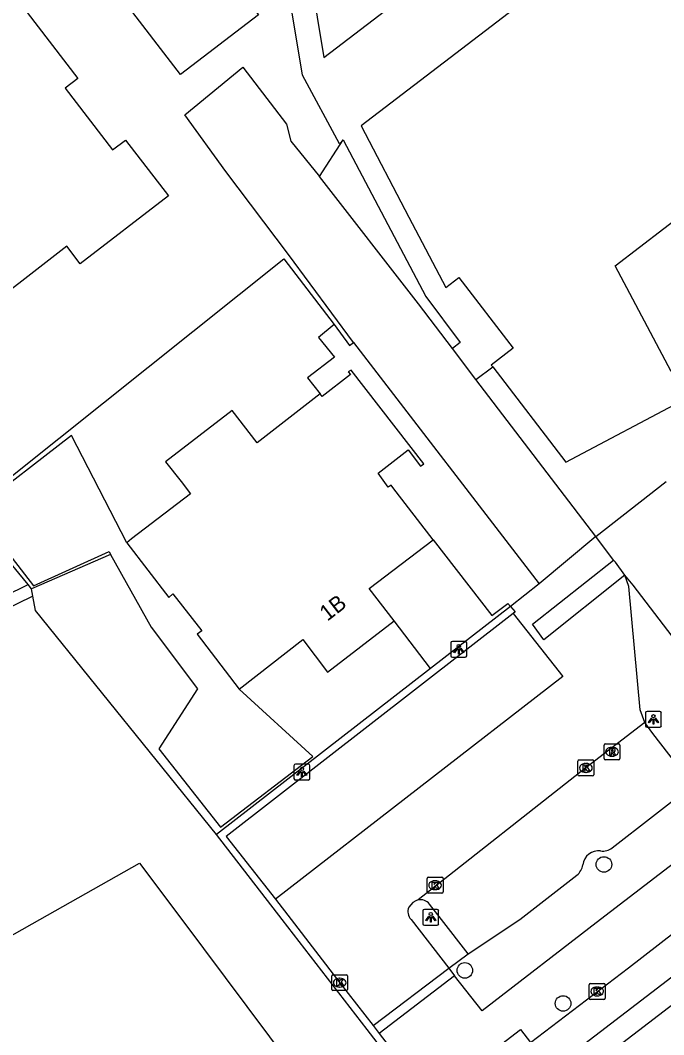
# Model space of a CAD drawing. Extents: x 159353 to 160616, y 385893 to 387321.
# Drawn here: x 159867.4 to 159907.9, y 386492.8 to 386556.7 of the extents above; entities that cross this region are included whole.
import ezdxf

# ---------------------------------------------------------------- set-up
doc = ezdxf.new("R2010")
doc.units = 0
for name, color, linetype in [('IMGEO_Boom', 7, 'Continuous'), ('IMGEO_Grasland_overig', 7, 'Continuous'), ('IMGEO_Groenvoorziening', 7, 'Continuous'), ('IMGEO_Haag', 7, 'Continuous'), ('IMGEO_Hek', 7, 'Continuous'), ('IMGEO_Kolk', 7, 'Continuous'), ('IMGEO_Lichtpunt', 7, 'Continuous'), ('IMGEO_Pand', 7, 'Continuous'), ('IMGEO_Pand_nummerreeks', 7, 'Continuous'), ('IMGEO_Parkeervlak_open', 7, 'Continuous'), ('IMGEO_Rijbaan_lokaal_gesloten', 7, 'Continuous'), ('IMGEO_Rijbaan_lokaal_open', 7, 'Continuous'), ('IMGEO_Rioolput', 7, 'Continuous'), ('IMGEO_Verkeerseiland_open', 7, 'Continuous'), ('IMGEO_Voetpad_open', 7, 'Continuous')]:
    doc.layers.add(name, color=color, linetype=linetype)

msp = doc.modelspace()

# ---------------------------------------------------------------- linework, layer by layer
at = {"layer": 'IMGEO_Boom'}
for centre in [(159904.18, 386503.477), (159895.425, 386496.802), (159901.611, 386494.72)]:
    msp.add_circle(centre, 0.489, dxfattribs=at)
at = {"layer": 'IMGEO_Grasland_overig'}
for points in [[(159867.933, 386521.114), (159864.115, 386525.732), (159884.034, 386541.623), (159887.193, 386537.49)], [(159873.124, 386523.013), (159868.151, 386520.851)], [(159879.794, 386505.355), (159868.4, 386519.478), (159868.235, 386520.386)], [(159893.264, 386515.822), (159890.967, 386518.828)], [(159893.264, 386515.822), (159879.794, 386505.355)]]:
    msp.add_lwpolyline(points, dxfattribs=at)
at = {"layer": 'IMGEO_Groenvoorziening'}
for points in [[(159886.265, 386546.821), (159887.755, 386549.136)], [(159898.289, 386519.73), (159893.264, 386515.822)], [(159891.379, 386490.351), (159889.268, 386493.075), (159883.925, 386500), (159879.794, 386505.355)], [(159855.59, 386492.616), (159868.661, 386500), (159874.951, 386503.553), (159877.609, 386500), (159887.228, 386487.143)]]:
    msp.add_lwpolyline(points, dxfattribs=at)
at = {"layer": 'IMGEO_Haag'}
for points in [[(159868.235, 386520.386), (159853.08, 386512.967), (159832.901, 386551.867), (159848.013, 386563.682), (159870.125, 386580.456), (159892.764, 386598.468), (159906.593, 386580.097), (159911.532, 386572.899), (159913.328, 386568.723)], [(159849.751, 386521.402), (159853.233, 386513.876), (159867.933, 386521.114)], [(159868.151, 386520.851), (159867.933, 386521.114)], [(159868.235, 386520.386), (159868.151, 386520.851)]]:
    msp.add_lwpolyline(points, dxfattribs=at)
at = {"layer": 'IMGEO_Hek'}
for points in [[(159867.933, 386521.114), (159864.115, 386525.732), (159884.034, 386541.623), (159887.193, 386537.49)], [(159873.124, 386523.013), (159868.151, 386520.851)], [(159868.151, 386520.851), (159867.933, 386521.114)], [(159893.264, 386515.822), (159890.967, 386518.828)], [(159889.268, 386493.075), (159883.925, 386500), (159879.794, 386505.355)]]:
    msp.add_lwpolyline(points, dxfattribs=at)
at = {"layer": 'IMGEO_Kolk'}
for p, q in [((159902.543, 386509.132), (159902.543, 386509.984)), ((159902.618, 386510.058), (159903.47, 386510.058)), ((159903.544, 386509.984), (159903.544, 386509.132)), ((159903.031, 386509.838), (159903.056, 386509.838)), ((159903.47, 386509.058), (159902.618, 386509.058)), ((159903.054, 386509.278), (159903.029, 386509.278)), ((159893.051, 386501.743), (159893.051, 386502.595)), ((159893.126, 386502.669), (159893.978, 386502.669)), ((159893.539, 386502.449), (159893.564, 386502.449)), ((159894.052, 386502.595), (159894.052, 386501.743)), ((159893.978, 386501.669), (159893.126, 386501.669)), ((159893.562, 386501.889), (159893.537, 386501.889)), ((159887.046, 386495.601), (159887.046, 386496.453)), ((159887.121, 386496.527), (159887.973, 386496.527)), ((159887.534, 386496.307), (159887.559, 386496.307)), ((159888.047, 386496.453), (159888.047, 386495.601)), ((159903.255, 386495.05), (159903.255, 386495.902)), ((159903.33, 386495.976), (159904.182, 386495.976)), ((159904.256, 386495.902), (159904.256, 386495.05)), ((159887.973, 386495.527), (159887.121, 386495.527)), ((159887.557, 386495.747), (159887.532, 386495.747)), ((159903.743, 386495.756), (159903.768, 386495.756)), ((159904.182, 386494.976), (159903.33, 386494.976)), ((159903.766, 386495.196), (159903.741, 386495.196))]:
    msp.add_line(p, q, dxfattribs=at)
for points in [[(159902.543, 386509.132), (159902.543, 386509.984)], [(159902.618, 386510.058), (159903.47, 386510.058)], [(159903.544, 386509.984), (159903.544, 386509.132)], [(159902.864, 386509.758), (159902.987, 386509.758), (159902.987, 386509.607), (159903.117, 386509.758), (159903.281, 386509.758), (159903.135, 386509.607), (159903.288, 386509.358), (159903.136, 386509.358), (159903.051, 386509.522), (159902.987, 386509.455), (159902.987, 386509.358), (159902.864, 386509.358), (159902.864, 386509.758)], [(159903.47, 386509.058), (159902.618, 386509.058)], [(159893.051, 386501.743), (159893.051, 386502.595)], [(159893.126, 386502.669), (159893.978, 386502.669)], [(159893.372, 386502.369), (159893.495, 386502.369), (159893.495, 386502.218), (159893.625, 386502.369), (159893.789, 386502.369), (159893.643, 386502.218), (159893.796, 386501.969), (159893.644, 386501.969), (159893.559, 386502.133), (159893.495, 386502.066), (159893.495, 386501.969), (159893.372, 386501.969), (159893.372, 386502.369)], [(159894.052, 386502.595), (159894.052, 386501.743)], [(159893.978, 386501.669), (159893.126, 386501.669)], [(159887.046, 386495.601), (159887.046, 386496.453)], [(159887.121, 386496.527), (159887.973, 386496.527)], [(159887.367, 386496.227), (159887.49, 386496.227), (159887.49, 386496.076), (159887.62, 386496.227), (159887.784, 386496.227), (159887.638, 386496.076), (159887.791, 386495.827), (159887.639, 386495.827), (159887.554, 386495.991), (159887.49, 386495.924), (159887.49, 386495.827), (159887.367, 386495.827), (159887.367, 386496.227)], [(159888.047, 386496.453), (159888.047, 386495.601)], [(159903.255, 386495.05), (159903.255, 386495.902)], [(159903.33, 386495.976), (159904.182, 386495.976)], [(159904.256, 386495.902), (159904.256, 386495.05)], [(159887.973, 386495.527), (159887.121, 386495.527)], [(159903.576, 386495.676), (159903.699, 386495.676), (159903.699, 386495.525), (159903.829, 386495.676), (159903.993, 386495.676), (159903.847, 386495.525), (159904, 386495.276), (159903.848, 386495.276), (159903.763, 386495.44), (159903.699, 386495.373), (159903.699, 386495.276), (159903.576, 386495.276), (159903.576, 386495.676)], [(159904.182, 386494.976), (159903.33, 386494.976)]]:
    msp.add_lwpolyline(points, dxfattribs=at)
for centre, start, end in [((159902.62, 386509.982), 91.55205, 178.44795), ((159902.62, 386509.982), 91.55205, 178.44795), ((159903.468, 386509.982), 1.55205, 88.44795), ((159903.468, 386509.982), 1.55205, 88.44795), ((159902.62, 386509.134), 181.55205, 268.44795), ((159902.62, 386509.134), 181.55205, 268.44795), ((159903.468, 386509.134), 271.55205, 358.44795), ((159903.468, 386509.134), 271.55205, 358.44795), ((159893.128, 386502.593), 91.55205, 178.44795), ((159893.128, 386502.593), 91.55205, 178.44795), ((159893.976, 386502.593), 1.55205, 88.44795), ((159893.976, 386502.593), 1.55205, 88.44795), ((159893.128, 386501.745), 181.55205, 268.44795), ((159893.128, 386501.745), 181.55205, 268.44795), ((159893.976, 386501.745), 271.55205, 358.44795), ((159893.976, 386501.745), 271.55205, 358.44795), ((159887.123, 386496.451), 91.55205, 178.44795), ((159887.123, 386496.451), 91.55205, 178.44795), ((159887.971, 386496.451), 1.55205, 88.44795), ((159887.971, 386496.451), 1.55205, 88.44795), ((159903.332, 386495.9), 91.55205, 178.44795), ((159903.332, 386495.9), 91.55205, 178.44795), ((159904.18, 386495.9), 1.55205, 88.44795), ((159904.18, 386495.9), 1.55205, 88.44795), ((159887.123, 386495.603), 181.55205, 268.44795), ((159887.123, 386495.603), 181.55205, 268.44795), ((159887.971, 386495.603), 271.55205, 358.44795), ((159887.971, 386495.603), 271.55205, 358.44795), ((159903.332, 386495.052), 181.55205, 268.44795), ((159903.332, 386495.052), 181.55205, 268.44795), ((159904.18, 386495.052), 271.55205, 358.44795), ((159904.18, 386495.052), 271.55205, 358.44795)]:
    msp.add_arc(centre, 0.0765, start, end, dxfattribs=at)
for centre, major_axis, ratio, start_param, end_param in [((159903.03, 386509.558), (-0.387, 0.002), 0.722429, 4.712389, 7.853982), ((159903.055, 386509.558), (-0.39, 0.002), 0.717154, 1.570796, 4.712389), ((159893.538, 386502.169), (-0.387, 0.002), 0.722429, 4.712389, 7.853982), ((159893.563, 386502.169), (-0.39, 0.002), 0.717154, 1.570796, 4.712389), ((159887.533, 386496.027), (-0.387, 0.002), 0.722429, 4.712389, 7.853982), ((159887.558, 386496.027), (-0.39, 0.002), 0.717154, 1.570796, 4.712389), ((159903.742, 386495.476), (-0.387, 0.002), 0.722429, 4.712389, 7.853982), ((159903.767, 386495.476), (-0.39, 0.002), 0.717154, 1.570796, 4.712389)]:
    msp.add_ellipse(centre, major_axis=major_axis, ratio=ratio, start_param=start_param, end_param=end_param, dxfattribs=at)
at = {"layer": 'IMGEO_Lichtpunt'}
for p, q in [((159894.544, 386517.436), (159894.544, 386516.629)), ((159894.544, 386517.436), (159894.544, 386516.629)), ((159895.446, 386517.531), (159894.638, 386517.531)), ((159895.446, 386517.531), (159894.638, 386517.531)), ((159895.54, 386516.629), (159895.54, 386517.436)), ((159895.54, 386516.629), (159895.54, 386517.436)), ((159894.638, 386516.535), (159895.446, 386516.535)), ((159894.638, 386516.535), (159895.446, 386516.535)), ((159906.799, 386513.024), (159906.799, 386512.217)), ((159906.799, 386513.024), (159906.799, 386512.217)), ((159907.701, 386513.119), (159906.893, 386513.119)), ((159907.701, 386513.119), (159906.893, 386513.119)), ((159907.795, 386512.217), (159907.795, 386513.024)), ((159907.795, 386512.217), (159907.795, 386513.024)), ((159906.893, 386512.123), (159907.701, 386512.123)), ((159906.893, 386512.123), (159907.701, 386512.123)), ((159884.669, 386509.699), (159884.669, 386508.892)), ((159884.669, 386509.699), (159884.669, 386508.892)), ((159885.571, 386509.794), (159884.763, 386509.794)), ((159885.571, 386509.794), (159884.763, 386509.794)), ((159885.665, 386508.892), (159885.665, 386509.699)), ((159885.665, 386508.892), (159885.665, 386509.699)), ((159884.763, 386508.798), (159885.571, 386508.798)), ((159884.763, 386508.798), (159885.571, 386508.798)), ((159892.781, 386500.553), (159892.781, 386499.746)), ((159892.781, 386500.553), (159892.781, 386499.746)), ((159893.683, 386500.648), (159892.875, 386500.648)), ((159893.683, 386500.648), (159892.875, 386500.648)), ((159893.777, 386499.746), (159893.777, 386500.553)), ((159893.777, 386499.746), (159893.777, 386500.553)), ((159892.875, 386499.652), (159893.683, 386499.652)), ((159892.875, 386499.652), (159893.683, 386499.652))]:
    msp.add_line(p, q, dxfattribs=at)
for points in [[(159894.918, 386517.1), (159894.957, 386517.072), (159894.769, 386516.81), (159894.731, 386516.837), (159894.918, 386517.1)], [(159895.02, 386517.052), (159895.067, 386517.052), (159895.067, 386516.73), (159895.02, 386516.73), (159895.02, 386517.052)], [(159895.13, 386517.072), (159895.168, 386517.099), (159895.355, 386516.837), (159895.316, 386516.809), (159895.13, 386517.072)], [(159907.173, 386512.688), (159907.212, 386512.66), (159907.024, 386512.398), (159906.986, 386512.425), (159907.173, 386512.688)], [(159907.275, 386512.64), (159907.322, 386512.64), (159907.322, 386512.318), (159907.275, 386512.318), (159907.275, 386512.64)], [(159907.385, 386512.66), (159907.423, 386512.687), (159907.61, 386512.425), (159907.571, 386512.397), (159907.385, 386512.66)], [(159885.043, 386509.363), (159885.082, 386509.335), (159884.894, 386509.073), (159884.856, 386509.1), (159885.043, 386509.363)], [(159885.255, 386509.335), (159885.293, 386509.362), (159885.48, 386509.1), (159885.441, 386509.072), (159885.255, 386509.335)], [(159885.145, 386509.315), (159885.192, 386509.315), (159885.192, 386508.993), (159885.145, 386508.993), (159885.145, 386509.315)], [(159893.155, 386500.217), (159893.194, 386500.189), (159893.006, 386499.927), (159892.968, 386499.954), (159893.155, 386500.217)], [(159893.257, 386500.169), (159893.304, 386500.169), (159893.304, 386499.847), (159893.257, 386499.847), (159893.257, 386500.169)], [(159893.367, 386500.189), (159893.405, 386500.216), (159893.592, 386499.954), (159893.553, 386499.926), (159893.367, 386500.189)]]:
    msp.add_lwpolyline(points, dxfattribs=at)
for centre in [(159895.043, 386517.234), (159907.298, 386512.822), (159885.168, 386509.497), (159893.28, 386500.351)]:
    msp.add_circle(centre, 0.0994, dxfattribs=at)
for centre, start, end in [((159894.638, 386517.436), 90, 180), ((159894.638, 386517.436), 90, 180), ((159895.446, 386517.436), 0, 90), ((159895.446, 386517.436), 0, 90), ((159894.638, 386516.629), 180, 270), ((159894.638, 386516.629), 180, 270), ((159895.446, 386516.629), 270, 0), ((159895.446, 386516.629), 270, 360), ((159906.893, 386513.024), 90, 180), ((159906.893, 386513.024), 90, 180), ((159907.701, 386513.024), 0, 90), ((159907.701, 386513.024), 0, 90), ((159906.893, 386512.217), 180, 270), ((159906.893, 386512.217), 180, 270), ((159907.701, 386512.217), 270, 0), ((159907.701, 386512.217), 270, 360), ((159884.763, 386509.699), 90, 180), ((159884.763, 386509.699), 90, 180), ((159885.571, 386509.699), 0, 90), ((159885.571, 386509.699), 0, 90), ((159884.763, 386508.892), 180, 270), ((159884.763, 386508.892), 180, 270), ((159885.571, 386508.892), 270, 0), ((159885.571, 386508.892), 270, 360), ((159892.875, 386500.553), 90, 180), ((159892.875, 386500.553), 90, 180), ((159893.683, 386500.553), 0, 90), ((159893.683, 386500.553), 0, 90), ((159892.875, 386499.746), 180, 270), ((159892.875, 386499.746), 180, 270), ((159893.683, 386499.746), 270, 0), ((159893.683, 386499.746), 270, 360)]:
    msp.add_arc(centre, 0.0946, start, end, dxfattribs=at)
at = {"layer": 'IMGEO_Pand'}
for points in [[(159864.511, 386570.203), (159869.43, 386573.969), (159878.8, 386561.752), (159882.438, 386557.009), (159877.523, 386553.24), (159873.885, 386557.982), (159864.511, 386570.203)], [(159903.749, 386561.385), (159888.901, 386550.01), (159891.905, 386544.265), (159894.222, 386539.834), (159895.04, 386540.46), (159898.46, 386535.994), (159897.087, 386534.942), (159897.179, 386534.822)], [(159866.04, 386559.519), (159871.063, 386552.997), (159870.262, 386552.381), (159873.253, 386548.498), (159874.053, 386549.114), (159876.761, 386545.591), (159871.212, 386541.314), (159870.359, 386542.419)], [(159908.409, 386534.534), (159904.884, 386541.191), (159911.014, 386545.887)], [(159870.359, 386542.419), (159864.209, 386537.672)], [(159893.438, 386523.919), (159890.9, 386527.219), (159890.788, 386527.371), (159890.608, 386527.254), (159889.974, 386528.129), (159891.852, 386529.591), (159892.634, 386528.566), (159892.834, 386528.709), (159888.261, 386534.627), (159888.089, 386534.506), (159888.227, 386534.34), (159886.439, 386532.96), (159886.315, 386533.128)], [(159897.179, 386534.822), (159901.779, 386528.816), (159909.321, 386532.811)], [(159886.315, 386533.128), (159882.346, 386530.041), (159880.769, 386532.083), (159876.581, 386528.85), (159877.564, 386527.604), (159878.163, 386526.828), (159874.443, 386523.988), (159874.14, 386523.747)], [(159874.14, 386523.747), (159876.788, 386520.3), (159877.05, 386520.534), (159878.875, 386518.195), (159878.581, 386517.981), (159881.223, 386514.528)], [(159890.967, 386518.828), (159889.41, 386520.861), (159893.438, 386523.919)], [(159881.223, 386514.528), (159885.232, 386517.64), (159886.778, 386515.589), (159890.967, 386518.828)]]:
    msp.add_lwpolyline(points, dxfattribs=at)
at = {"layer": 'IMGEO_Parkeervlak_open'}
for points in [[(159914.482, 386510.005), (159906.02, 386521.077), (159905.493, 386521.701)], [(159898.477, 386519.297), (159880.403, 386505.243), (159883.5, 386501.289)], [(159904.699, 386504.529), (159909.779, 386508.474), (159907.263, 386511.72), (159906.757, 386512.416)], [(159895.634, 386497.856), (159898.879, 386500), (159902.478, 386502.796)], [(159895.634, 386497.856), (159893.96, 386500), (159893.199, 386500.975)]]:
    msp.add_lwpolyline(points, dxfattribs=at)
for centre, radius, start, end in [((159903.854, 386503.319), 1.017, 83.23087, 172.49799), ((159904.112, 386505.243), 0.924, 261.41775, 309.42657), ((159901.809, 386503.602), 1.048, 309.66975, 351.74753), ((159892.636, 386500.553), 0.703, 36.89324, 102.67926)]:
    msp.add_arc(centre, radius, start, end, dxfattribs=at)
at = {"layer": 'IMGEO_Rijbaan_lokaal_gesloten'}
for points in [[(159876.924, 386472.328), (159899.739, 386489.718), (159978.286, 386549.954)], [(159859.708, 386457.258), (159979.14, 386548.844)]]:
    msp.add_lwpolyline(points, dxfattribs=at)
at = {"layer": 'IMGEO_Rijbaan_lokaal_open'}
for points in [[(159888.406, 386536.361), (159884.319, 386541.907), (159880.368, 386547.133), (159877.788, 386550.7), (159881.448, 386553.702), (159884.196, 386550.113), (159884.475, 386549.038), (159886.265, 386546.821)], [(159894.642, 386535.988), (159892.517, 386538.801), (159886.265, 386546.821)], [(159888.406, 386536.361), (159900.111, 386521.147)], [(159896.116, 386534.035), (159894.642, 386535.988)], [(159903.673, 386524.147), (159896.116, 386534.035)], [(159903.673, 386524.147), (159900.111, 386521.147)], [(159904.781, 386522.645), (159903.673, 386524.147)], [(159905.493, 386521.701), (159900.399, 386517.629), (159899.695, 386518.621), (159904.781, 386522.645)], [(159905.493, 386521.701), (159904.919, 386522.517), (159904.781, 386522.645)], [(159906.757, 386512.416), (159906.466, 386513.212), (159905.754, 386520.991), (159905.493, 386521.701)], [(159900.111, 386521.147), (159898.289, 386519.73)], [(159898.289, 386519.73), (159898.592, 386519.383), (159898.477, 386519.297)], [(159898.477, 386519.297), (159901.593, 386515.324), (159883.5, 386501.289)], [(159906.757, 386512.416), (159903.044, 386509.559), (159892.482, 386501.239)], [(159883.5, 386501.289), (159884.492, 386500), (159887.548, 386496.028), (159889.652, 386493.327)], [(159892.482, 386501.239), (159892.337, 386501.191), (159892.159, 386501.085), (159891.902, 386500.785)], [(159892.038, 386500.01), (159894.41, 386496.941)], [(159889.652, 386493.327), (159894.41, 386496.941)]]:
    msp.add_lwpolyline(points, dxfattribs=at)
msp.add_arc((159892.542, 386500.498), 0.701, 155.82761, 224.07868, dxfattribs=at)
at = {"layer": 'IMGEO_Rioolput'}
for p, q in [((159904.189, 386510.148), (159904.189, 386511)), ((159904.264, 386511.074), (159905.116, 386511.074)), ((159904.677, 386510.854), (159904.702, 386510.854)), ((159905.19, 386511), (159905.19, 386510.148)), ((159905.116, 386510.074), (159904.264, 386510.074)), ((159904.7, 386510.294), (159904.675, 386510.294))]:
    msp.add_line(p, q, dxfattribs=at)
for points in [[(159904.189, 386510.148), (159904.189, 386511)], [(159904.264, 386511.074), (159905.116, 386511.074)], [(159904.778, 386510.772), (159904.526, 386510.774), (159904.526, 386510.374)], [(159904.704, 386510.693), (159904.65, 386510.693), (159904.65, 386510.612)], [(159904.65, 386510.612), (159904.702, 386510.612)], [(159905.19, 386511), (159905.19, 386510.148)], [(159905.116, 386510.074), (159904.264, 386510.074)], [(159904.526, 386510.374), (159904.65, 386510.374), (159904.65, 386510.536), (159904.661, 386510.536)], [(159904.708, 386510.507), (159904.779, 386510.374), (159904.919, 386510.374), (159904.854, 386510.5)]]:
    msp.add_lwpolyline(points, dxfattribs=at)
for centre, radius, start, end in [((159904.266, 386510.998), 0.0765, 91.55205, 178.44795), ((159904.266, 386510.998), 0.0765, 91.55205, 178.44795), ((159904.686, 386510.801), 0.19, 274.7715, 282.96867), ((159904.71, 386510.597), 0.0964, 77.00612, 93.18647), ((159904.724, 386510.654), 0.0378, 276.66336, 79.67722), ((159904.777, 386510.662), 0.109, 350.36119, 89.41601), ((159904.775, 386510.662), 0.112, 277.58423, 350.98172), ((159905.114, 386510.998), 0.0765, 1.55205, 88.44795), ((159905.114, 386510.998), 0.0765, 1.55205, 88.44795), ((159904.266, 386510.15), 0.0765, 181.55205, 268.44795), ((159904.266, 386510.15), 0.0765, 181.55205, 268.44795), ((159904.66, 386510.483), 0.0533, 26.02933, 88.69889), ((159904.759, 386510.447), 0.108, 29.51342, 73.79051), ((159905.114, 386510.15), 0.0765, 271.55205, 358.44795), ((159905.114, 386510.15), 0.0765, 271.55205, 358.44795)]:
    msp.add_arc(centre, radius, start, end, dxfattribs=at)
for centre, major_axis, ratio, start_param, end_param in [((159904.676, 386510.574), (-0.387, 0.002), 0.722429, 4.712389, 7.853982), ((159904.701, 386510.574), (-0.39, 0.002), 0.717154, 1.570796, 4.712389)]:
    msp.add_ellipse(centre, major_axis=major_axis, ratio=ratio, start_param=start_param, end_param=end_param, dxfattribs=at)
at = {"layer": 'IMGEO_Verkeerseiland_open'}
msp.add_lwpolyline([(159894.41, 386496.941), (159895.634, 386497.856)], dxfattribs=at)
at = {"layer": 'IMGEO_Voetpad_open'}
for points in [[(159887.755, 386549.136), (159887.525, 386548.869), (159885.213, 386553.204), (159883.085, 386565.997), (159873.436, 386578.327), (159892.035, 386592.722), (159901.662, 386580.391), (159884.455, 386567.051), (159886.557, 386554.32), (159900.837, 386565.265), (159903.749, 386561.385)], [(159887.755, 386549.136), (159892.959, 386539.25), (159895.139, 386536.363), (159894.642, 386535.988)], [(159887.193, 386537.49), (159886.222, 386536.685), (159887.211, 386535.442), (159885.523, 386534.126), (159886.315, 386533.128)], [(159887.193, 386537.49), (159888.158, 386536.169), (159888.406, 386536.361)], [(159896.116, 386534.035), (159897.179, 386534.822)], [(159874.14, 386523.747), (159870.657, 386530.507), (159864.583, 386525.797), (159868.269, 386521.026), (159873.024, 386523.194), (159873.124, 386523.013)], [(159903.673, 386524.147), (159908.093, 386527.599)], [(159893.438, 386523.919), (159897.119, 386519.153), (159898.131, 386519.91), (159898.289, 386519.73)], [(159873.124, 386523.013), (159875.673, 386518.418), (159878.586, 386514.532), (159876.168, 386510.767), (159880.036, 386505.817), (159885.857, 386510.276), (159881.223, 386514.528)], [(159915.412, 386508.788), (159903.976, 386500), (159896.511, 386494.264), (159894.781, 386496.461)], [(159899.555, 386492.261), (159905.719, 386496.959), (159909.661, 386500), (159911.446, 386501.377), (159921.752, 386509.284)], [(159894.41, 386496.941), (159894.781, 386496.461)], [(159894.781, 386496.461), (159890.038, 386492.832)], [(159889.652, 386493.327), (159890.038, 386492.832)], [(159890.038, 386492.832), (159891.741, 386490.631), (159891.379, 386490.351)], [(159893.309, 386487.448), (159892.674, 386488.272), (159898.92, 386493.085), (159899.555, 386492.261)]]:
    msp.add_lwpolyline(points, dxfattribs=at)

# ---------------------------------------------------------------- texts
at = {"layer": 'IMGEO_Pand_nummerreeks'}
msp.add_text('1B', height=1, rotation=37.71175, dxfattribs=at).set_placement((159886.767, 386518.766))

doc.saveas('drawing.dxf')
